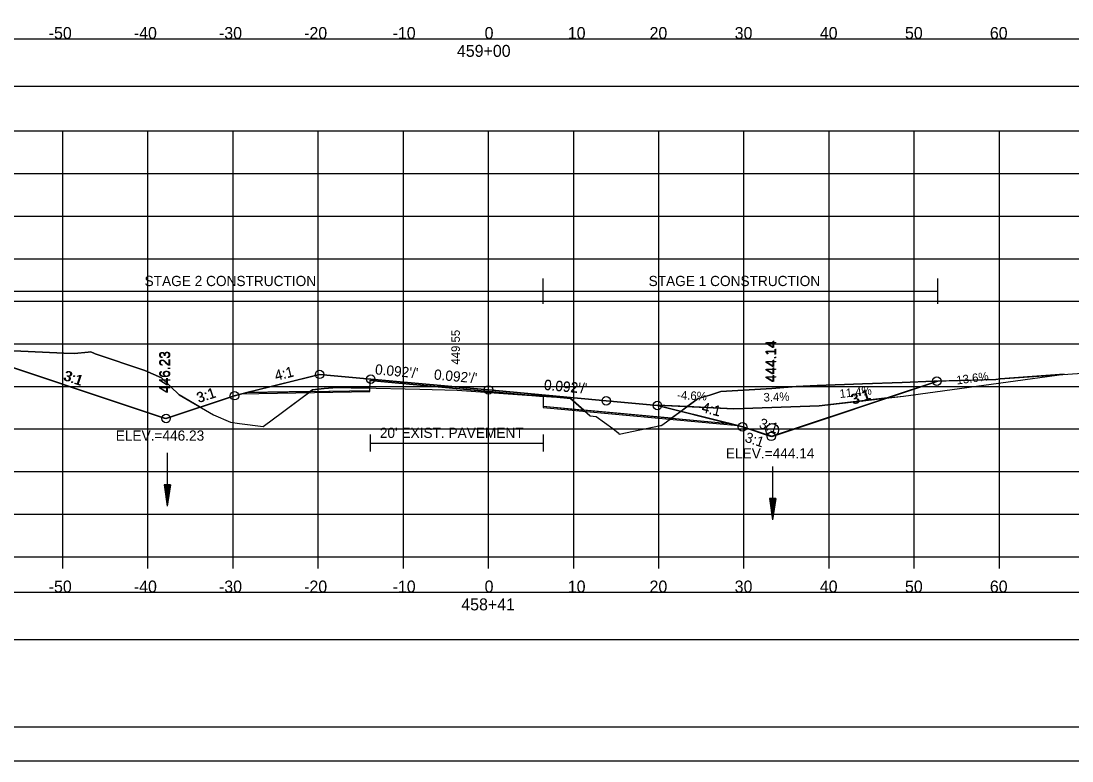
# Model space of a CAD drawing. Extents: x 1376273 to 1384221, y 378927 to 384592.
# Drawn here: x 1384003 to 1384126.4, y 380325.2 to 380412.1 of the extents above; entities that cross this region are included whole.
import ezdxf

# ---------------------------------------------------------------- set-up
doc = ezdxf.new("R2010")
doc.units = 0
for name, color, linetype in [('R_Alt Surface', 7, 'Continuous'), ('R_Axis', 7, 'Continuous'), ('R_Axis Annot', 7, 'Continuous'), ('R_Border', 7, 'Continuous'), ('R_Border Notes', 7, 'Continuous'), ('R_Contours', 7, 'Continuous'), ('R_Dimension', 7, 'Continuous'), ('R_Drive', 7, 'Continuous'), ('R_Exist Surface', 7, 'Continuous'), ('R_Fin Surface', 7, 'Continuous'), ('R_Grid', 7, 'Continuous'), ('R_No Plot', 7, 'Continuous'), ('R_Water', 7, 'Continuous'), ('R_Xsect Elev', 7, 'Continuous'), ('R_Xsect Slope', 7, 'Continuous'), ('T_Notes', 7, 'Continuous')]:
    doc.layers.add(name, color=color, linetype=linetype)

msp = doc.modelspace()

# ---------------------------------------------------------------- linework, layer by layer
at = {"layer": 'R_Alt Surface'}
for points in [[(1384029.51, 380368.43), (1384043.98, 380368.69), (1384043.99, 380369.86), (1384057.91, 380368.58), (1384064.32, 380367.99), (1384064.33, 380366.82), (1384086.18, 380364.81)], [(1384043.99, 380363.5), (1384043.99, 380361.5)], [(1384064.32, 380363.5), (1384064.32, 380361.5)], [(1384043.99, 380362.5), (1384064.32, 380362.5)]]:
    msp.add_lwpolyline(points, dxfattribs=at)
at = {"layer": 'R_Axis'}
for p, q in [((1383907.91, 380349.16), (1384207.91, 380349.16)), ((1384007.91, 380347.76), (1384007.91, 380349.16)), ((1384017.91, 380347.76), (1384017.91, 380349.16)), ((1384027.91, 380347.76), (1384027.91, 380349.16)), ((1384037.91, 380347.76), (1384037.91, 380349.16)), ((1384047.91, 380347.76), (1384047.91, 380349.16)), ((1384057.91, 380347.76), (1384057.91, 380349.16)), ((1384067.91, 380347.76), (1384067.91, 380349.16)), ((1384077.91, 380347.76), (1384077.91, 380349.16)), ((1384087.91, 380347.76), (1384087.91, 380349.16)), ((1384097.91, 380347.76), (1384097.91, 380349.16)), ((1384107.91, 380347.76), (1384107.91, 380349.16)), ((1384117.91, 380347.76), (1384117.91, 380349.16))]:
    msp.add_line(p, q, dxfattribs=at)
at = {"layer": 'R_Axis Annot'}
for points in [[(1383907.13, 380404.43), (1384208.93, 380404.43), (1384208.93, 380409.95), (1383907.13, 380409.95)], [(1383907.13, 380339.44), (1384208.93, 380339.44), (1384208.93, 380344.96), (1383907.13, 380344.96)]]:
    msp.add_lwpolyline(points, close=True, dxfattribs=at)
at = {"layer": 'R_Border'}
msp.add_line((1384216.09, 380329.16), (1383899.91, 380329.16), dxfattribs=at)
at = {"layer": 'R_Contours'}
for p, q in [((1384024.03, 380366.72), (1384021.56, 380368.16)), ((1384036.96, 380368.56), (1384029.51, 380368.43)), ((1384036.96, 380368.56), (1384043.98, 380368.69)), ((1384043.98, 380368.69), (1384043.98, 380368.97)), ((1384062.83, 380368.12), (1384064.32, 380367.99)), ((1384079.39, 380365.43), (1384069.1, 380366.38)), ((1384079.39, 380365.43), (1384086.18, 380364.81))]:
    msp.add_line(p, q, dxfattribs=at)
for points in [[(1384021.56, 380368.16), (1384019.49, 380370.17), (1384017.53, 380371.01), (1384011.72, 380372.99), (1384011.46, 380373.1), (1384011.14, 380373.22), (1384010.88, 380373.18), (1384009.27, 380373.03), (1384008.03, 380373.07), (1384002.14, 380373.33), (1383998.31, 380373.51), (1383997.11, 380373.52), (1383995.6, 380373.53)], [(1383995.6, 380373.53), (1384020.03, 380365.39), (1384024.03, 380366.72)], [(1384110.56, 380369.77), (1384110.23, 380369.76), (1384106.48, 380369.6), (1384101.84, 380369.45), (1384096.49, 380369.25), (1384094.06, 380369.16), (1384091.17, 380368.93), (1384085.21, 380368.58), (1384083.89, 380368.12), (1384082.53, 380367.74), (1384081.24, 380366.79), (1384080.48, 380366.23), (1384079.39, 380365.43)], [(1384091.14, 380363.3), (1384091.75, 380363.5), (1384104.59, 380367.78), (1384110.56, 380369.77)], [(1384024.03, 380366.72), (1384025.59, 380365.82), (1384027.6, 380364.95), (1384028.64, 380364.82), (1384031.44, 380364.45), (1384033.7, 380366.13), (1384036.96, 380368.56)], [(1384029.51, 380368.43), (1384028.07, 380368.07), (1384024.03, 380366.72)], [(1384043.98, 380368.97), (1384042.99, 380368.99), (1384041.76, 380369.01), (1384040.13, 380369.03), (1384038.6, 380368.91), (1384037.24, 380368.77), (1384036.96, 380368.56)], [(1384069.1, 380366.38), (1384067.55, 380367.74), (1384065.92, 380367.89), (1384065.32, 380367.95), (1384062.83, 380368.12)], [(1384064.32, 380367.99), (1384064.33, 380366.82), (1384069.1, 380366.38)], [(1384069.1, 380366.38), (1384069.86, 380365.71), (1384070.55, 380365.64), (1384072.5, 380364.2), (1384073.15, 380363.72), (1384073.26, 380363.57), (1384078.1, 380364.56), (1384078.19, 380364.58), (1384078.38, 380364.7), (1384079.39, 380365.43)], [(1384086.18, 380364.81), (1384087.74, 380364.42), (1384090.92, 380363.36), (1384091.06, 380363.31)]]:
    msp.add_lwpolyline(points, dxfattribs=at)
msp.add_arc((1384091.23, 380364.04), 0.75, 257.2161, 262.8872, dxfattribs=at)
at = {"layer": 'R_Dimension'}
for p, q in [((1384064.32, 380378.84), (1384064.32, 380381.84)), ((1384110.67, 380378.84), (1384110.67, 380381.84)), ((1383995.49, 380380.34), (1384110.67, 380380.34))]:
    msp.add_line(p, q, dxfattribs=at)
at = {"layer": 'R_Drive'}
for p, q in [((1384106.66, 380368.02), (1384125.52, 380370.58)), ((1384096.73, 380366.88), (1384106.66, 380368.02)), ((1384077.74, 380366.95), (1384086.73, 380366.54)), ((1384086.73, 380366.54), (1384096.73, 380366.88))]:
    msp.add_line(p, q, dxfattribs=at)
at = {"layer": 'R_Exist Surface'}
msp.add_lwpolyline([(1384002.14, 380373.33), (1384008.03, 380373.07), (1384009.27, 380373.03), (1384010.88, 380373.18), (1384011.14, 380373.22), (1384011.46, 380373.1), (1384011.72, 380372.99), (1384017.53, 380371.01), (1384019.49, 380370.17), (1384021.56, 380368.16), (1384025.59, 380365.82), (1384027.6, 380364.95), (1384028.64, 380364.82), (1384031.44, 380364.45), (1384033.7, 380366.13), (1384037.24, 380368.77), (1384038.6, 380368.91), (1384040.13, 380369.03), (1384041.76, 380369.01), (1384042.99, 380368.99), (1384049.84, 380368.83), (1384054.24, 380368.71), (1384062.39, 380368.15), (1384065.32, 380367.95), (1384065.92, 380367.89), (1384067.55, 380367.74), (1384069.86, 380365.71), (1384070.55, 380365.64), (1384072.5, 380364.2), (1384073.15, 380363.72), (1384073.26, 380363.57), (1384078.1, 380364.56), (1384078.19, 380364.58), (1384078.38, 380364.7), (1384082.53, 380367.74), (1384083.89, 380368.12), (1384085.21, 380368.58), (1384091.17, 380368.93), (1384094.06, 380369.16), (1384096.49, 380369.25), (1384101.84, 380369.45), (1384106.48, 380369.6), (1384110.23, 380369.76), (1384117.51, 380369.96), (1384118, 380370.04), (1384127.63, 380370.73)], dxfattribs=at)
at = {"layer": 'R_Fin Surface'}
msp.add_lwpolyline([(1383995.6, 380373.53), (1384020.03, 380365.39), (1384028.07, 380368.07), (1384029.51, 380368.43), (1384038.07, 380370.57), (1384044.07, 380370.02), (1384057.91, 380368.74), (1384071.74, 380367.47), (1384077.74, 380366.92), (1384086.18, 380364.81), (1384087.74, 380364.42), (1384091.12, 380363.29), (1384110.56, 380369.77)], dxfattribs=at)
at = {"layer": 'R_Grid'}
for p, q in [((1383907.91, 380399.16), (1384207.91, 380399.16)), ((1384007.91, 380349.16), (1384007.91, 380399.16)), ((1384017.91, 380349.16), (1384017.91, 380399.16)), ((1384027.91, 380349.16), (1384027.91, 380399.16)), ((1384037.91, 380349.16), (1384037.91, 380399.16)), ((1384047.91, 380349.16), (1384047.91, 380399.16)), ((1384057.91, 380349.16), (1384057.91, 380399.16)), ((1384067.91, 380349.16), (1384067.91, 380399.16)), ((1384077.91, 380349.16), (1384077.91, 380399.16)), ((1384087.91, 380349.16), (1384087.91, 380399.16)), ((1384097.91, 380349.16), (1384097.91, 380399.16)), ((1384107.91, 380349.16), (1384107.91, 380399.16)), ((1384117.91, 380349.16), (1384117.91, 380399.16)), ((1383907.91, 380394.16), (1384207.91, 380394.16)), ((1383907.91, 380389.16), (1384207.91, 380389.16)), ((1383907.91, 380384.16), (1384207.91, 380384.16)), ((1383907.91, 380379.16), (1384207.91, 380379.16)), ((1383907.91, 380374.16), (1384207.91, 380374.16)), ((1383907.91, 380369.16), (1384207.91, 380369.16)), ((1383907.91, 380364.16), (1384207.91, 380364.16)), ((1383907.91, 380359.16), (1384207.91, 380359.16)), ((1383907.91, 380354.16), (1384207.91, 380354.16)), ((1383907.91, 380349.16), (1384207.91, 380349.16))]:
    msp.add_line(p, q, dxfattribs=at)
at = {"layer": 'R_No Plot'}
msp.add_line((1383887.51, 380325.18), (1384220.84, 380325.18), dxfattribs=at)
for points in [[(1383887.5, 380538.51), (1384220.84, 380538.51), (1384220.84, 380325.17), (1383887.5, 380325.17)], [(1384133.83, 380534.62), (1384133.83, 380524.74), (1384169.56, 380524.74), (1384169.56, 380521.82), (1384192.76, 380521.82), (1384192.76, 380497.48), (1384216.09, 380497.48), (1384216.09, 380329.16), (1383899.91, 380329.16), (1383899.91, 380534.62)]]:
    msp.add_lwpolyline(points, close=True, dxfattribs=at)
for points in [[(1383995.49, 380373.53), (1384019.92, 380365.39), (1384028.07, 380368.11), (1384030.03, 380368.59), (1384038.07, 380370.61), (1384044.07, 380370.05), (1384057.91, 380368.78), (1384071.74, 380367.51), (1384077.74, 380366.95), (1384086.08, 380364.87), (1384087.74, 380364.45), (1384091.23, 380363.29), (1384110.67, 380369.77)], [(1384028.79, 380368.29), (1384043.98, 380368.56), (1384043.99, 380369.89), (1384057.91, 380368.61), (1384064.32, 380368.02), (1384064.33, 380366.69), (1384087.23, 380364.58)]]:
    msp.add_lwpolyline(points, dxfattribs=at)
for centre in [(1384038.07, 380370.57), (1384044.07, 380370.02), (1384057.91, 380368.74), (1384110.56, 380369.77), (1384028.07, 380368.07), (1384071.74, 380367.47), (1384077.74, 380366.92), (1384020.03, 380365.39), (1384020.03, 380365.39), (1384087.74, 380364.42), (1384091.12, 380363.29), (1384091.12, 380363.29)]:
    msp.add_circle(centre, 0.5, dxfattribs=at)
at = {"layer": 'R_Water'}
for p, q in [((1384020.18, 380361.35), (1384020.18, 380355.1)), ((1384091.27, 380359.74), (1384091.27, 380353.49)), ((1384019.8, 380357.6), (1384020.18, 380355.1)), ((1384020.55, 380357.6), (1384019.8, 380357.6)), ((1384019.87, 380357.6), (1384020.18, 380355.52)), ((1384019.93, 380357.6), (1384020.18, 380355.95)), ((1384019.99, 380357.6), (1384020.18, 380356.36)), ((1384020.06, 380357.6), (1384020.18, 380356.79)), ((1384020.12, 380357.6), (1384020.18, 380357.21)), ((1384020.55, 380357.6), (1384020.18, 380355.1)), ((1384020.3, 380357.6), (1384020.18, 380356.79)), ((1384020.43, 380357.6), (1384020.18, 380355.95)), ((1384020.49, 380357.6), (1384020.18, 380355.52)), ((1384020.37, 380357.6), (1384020.18, 380356.36)), ((1384020.24, 380357.6), (1384020.18, 380357.21)), ((1384090.9, 380355.99), (1384091.27, 380353.49)), ((1384091.65, 380355.99), (1384090.9, 380355.99)), ((1384090.96, 380355.99), (1384091.27, 380353.9)), ((1384091.02, 380355.99), (1384091.27, 380354.33)), ((1384091.09, 380355.99), (1384091.27, 380354.75)), ((1384091.15, 380355.99), (1384091.27, 380355.17)), ((1384091.21, 380355.99), (1384091.27, 380355.59)), ((1384091.65, 380355.99), (1384091.27, 380353.49)), ((1384091.39, 380355.99), (1384091.27, 380355.17)), ((1384091.52, 380355.99), (1384091.27, 380354.33)), ((1384091.58, 380355.99), (1384091.27, 380353.9)), ((1384091.46, 380355.99), (1384091.27, 380354.75)), ((1384091.33, 380355.99), (1384091.27, 380355.59))]:
    msp.add_line(p, q, dxfattribs=at)
msp.add_circle((1384091.23, 380364.04), 0.75, dxfattribs=at)
at = {"layer": 'T_Notes'}
for p, q in [((1384106.66, 380368.02), (1384125.52, 380370.58)), ((1384110.65, 380369.77), (1384104.72, 380367.8)), ((1384104.72, 380367.8), (1384106.66, 380368.02)), ((1384096.73, 380366.88), (1384086.73, 380366.54)), ((1384104.72, 380367.8), (1384096.73, 380366.88))]:
    msp.add_line(p, q, dxfattribs=at)
for points in [[(1384125.52, 380370.58), (1384118, 380370.04), (1384117.51, 380369.96), (1384110.65, 380369.77)], [(1384077.74, 380366.95), (1384080.51, 380366.26), (1384086.08, 380364.87), (1384087.74, 380364.45), (1384091.22, 380363.3), (1384104.72, 380367.8)], [(1384086.73, 380366.54), (1384081.24, 380366.79), (1384077.74, 380366.95)]]:
    msp.add_lwpolyline(points, dxfattribs=at)

# ---------------------------------------------------------------- texts
at = {"layer": 'R_Alt Surface'}
msp.add_text("20' EXIST. PAVEMENT", height=1.2, dxfattribs=at).set_placement((1384045.14, 380363.11))
at = {"layer": 'R_Axis Annot'}
for s, p in [('-50', (1384006.25, 380409.96)), ('-40', (1384016.25, 380409.96)), ('-30', (1384026.25, 380409.96)), ('-20', (1384036.25, 380409.96)), ('-10', (1384046.64, 380409.96)), ('0', (1384057.45, 380409.96)), ('10', (1384067.22, 380409.96)), ('20', (1384076.82, 380409.96)), ('30', (1384086.82, 380409.96)), ('40', (1384096.82, 380409.96)), ('50', (1384106.82, 380409.96)), ('60', (1384116.79, 380409.96)), ('459+00', (1384054.2, 380407.86)), ('-50', (1384006.25, 380344.96)), ('-40', (1384016.25, 380344.96)), ('-30', (1384026.25, 380344.96)), ('-20', (1384036.25, 380344.96)), ('-10', (1384046.64, 380344.96)), ('0', (1384057.45, 380344.96)), ('10', (1384067.22, 380344.96)), ('20', (1384076.82, 380344.96)), ('30', (1384086.82, 380344.96)), ('40', (1384096.82, 380344.96)), ('50', (1384106.82, 380344.96)), ('60', (1384116.79, 380344.96)), ('458+41', (1384054.71, 380342.86))]:
    msp.add_text(s, height=1.4, dxfattribs=at).set_placement(p)
at = {"layer": 'R_Border Notes'}
for s, p in [('ELEV.=446.23', (1384014.12, 380362.79)), ('ELEV.=444.14', (1384085.79, 380360.7))]:
    msp.add_text(s, height=1.2, dxfattribs=at).set_placement(p)
at = {"layer": 'R_Dimension'}
for s, p in [('STAGE 2 CONSTRUCTION', (1384017.51, 380380.94)), ('STAGE 1 CONSTRUCTION', (1384076.71, 380380.94))]:
    msp.add_text(s, height=1.2, dxfattribs=at).set_placement(p)
at = {"layer": 'R_Drive'}
for s, rotation, p in [('13.6%', 7.7205, (1384112.93, 380369.38)), ('11.4%', 6.5242, (1384099.19, 380367.79)), ('-4.6%', 357.3762, (1384080.04, 380367.66)), ('3.4%', 1.9502, (1384090.22, 380367.38))]:
    msp.add_text(s, height=1, rotation=rotation, dxfattribs=at).set_placement(p)
at = {"layer": 'R_No Plot'}
for s, rotation, p in [('444.14', 90, (1384091.73, 380369.67)), ('446.23', 90, (1384020.42, 380368.39)), ('3:1', 341.5651, (1384007.86, 380369.93)), ('4:1', 14.0362, (1384032.95, 380369.84)), ("0.092'/'", 354.7422, (1384051.46, 380369.98)), ("0.092'/'", 354.7422, (1384064.38, 380368.79)), ('3:1', 18.4349, (1384023.84, 380367.22)), ('3:1', 18.4349, (1384100.79, 380367.01)), ('4:1', 345.9638, (1384082.86, 380366.19)), ('3:1', 341.5651, (1384087.92, 380362.69))]:
    msp.add_text(s, height=1.2, rotation=rotation, dxfattribs=at).set_placement(p)
at = {"layer": 'R_Xsect Elev'}
for s, height, p in [('449.55', 1, (1384054.54, 380371.71)), ('444.14', 1.2, (1384091.62, 380369.63)), ('446.23', 1.2, (1384020.53, 380368.39))]:
    msp.add_text(s, height=height, rotation=90, dxfattribs=at).set_placement(p)
at = {"layer": 'R_Xsect Slope'}
for s, rotation, p in [("0.092'/'", 354.7422, (1384044.54, 380370.58)), ('3:1', 341.5651, (1384007.97, 380369.93)), ('4:1', 14.0362, (1384032.95, 380369.8)), ("0.092'/'", 354.7422, (1384064.38, 380368.75)), ('3:1', 18.4349, (1384023.89, 380367.2)), ('3:1', 18.4349, (1384100.68, 380367.01)), ('4:1', 345.9638, (1384082.86, 380366.15)), ('3:1', 341.5651, (1384089.59, 380364.33))]:
    msp.add_text(s, height=1.2, rotation=rotation, dxfattribs=at).set_placement(p)

doc.saveas('drawing.dxf')
